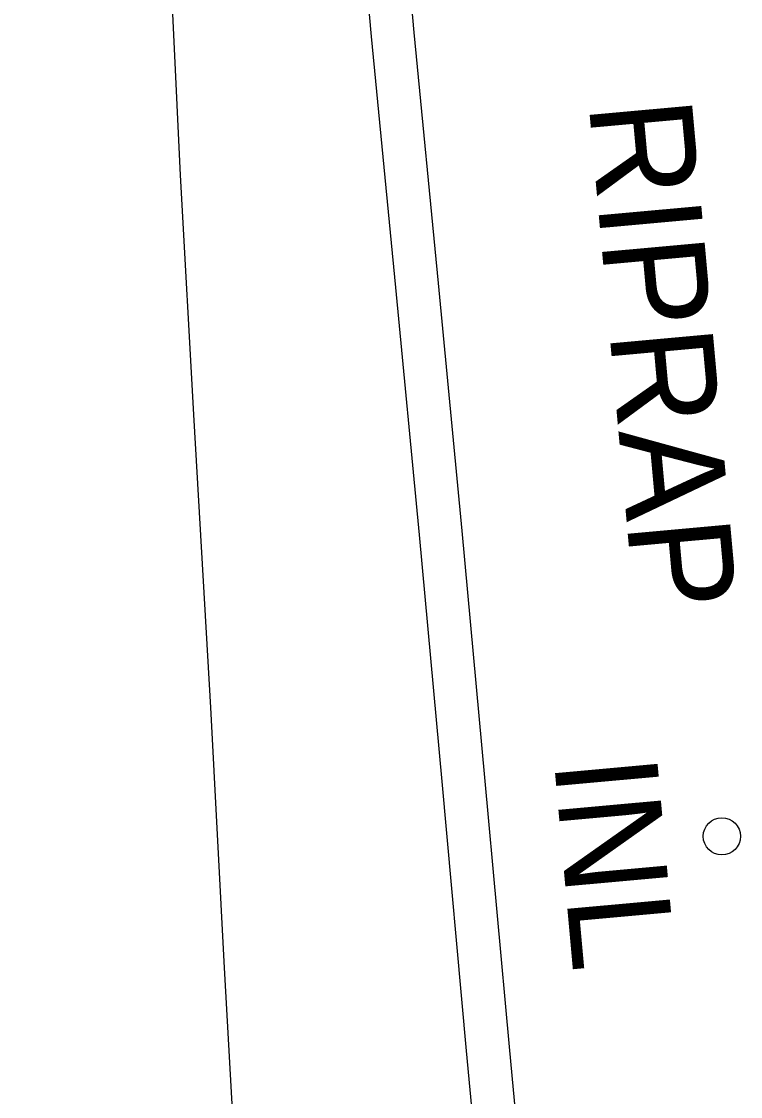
# Model space of a CAD drawing. Extents: x 588843 to 2552415, y 180129 to 269402.
# Drawn here: x 593548.5 to 593590.4, y 186350.4 to 186413 of the extents above; entities that cross this region are included whole.
import ezdxf

# ---------------------------------------------------------------- set-up
doc = ezdxf.new("R2010")
doc.units = 0
for name, color, linetype in [('E_DRN', 7, 'Continuous'), ('E_DRN_RipRap_Text', 7, 'Continuous'), ('E_DRN_Text', 7, 'Continuous'), ('E_RDWY', 7, 'Continuous'), ('E_RDWY_C_and_G', 7, 'Continuous')]:
    doc.layers.add(name, color=color, linetype=linetype)

# ---------------------------------------------------------------- blocks, each defined once
blk = doc.blocks.new('RIPRT')
at = {"layer": 'E_DRN_RipRap_Text'}
blk.add_text('RIPRAP', height=12, dxfattribs=at).set_placement((-0.14, -3.59))
blk = doc.blocks.new('INLT_31')
at = {"layer": 'E_DRN_Text'}
blk.add_text('INL', height=12, dxfattribs=at).set_placement((-11.03, -6))

msp = doc.modelspace()

# ---------------------------------------------------------------- linework, layer by layer
at = {"layer": 'E_DRN'}
msp.add_circle((593589.333, 186365.536), 1.084, dxfattribs=at)
at = {"layer": 'E_RDWY'}
msp.add_lwpolyline([(593561.96, 186224.676), (593562.625, 186237.198), (593562.987, 186254.101), (593563.164, 186265.97), (593563.156, 186282.172), (593562.993, 186297.061), (593562.654, 186310.789), (593561.87, 186326.197), (593561.299, 186340.943), (593560.344, 186357.874), (593559.555, 186373.055), (593558.571, 186389.784), (593557.788, 186404.079), (593556.999, 186420.474), (593555.896, 186439.915), (593554.657, 186461.333), (593553.577, 186478.292), (593552.478, 186499.15), (593551.303, 186517.604), (593549.872, 186540.672), (593548.519, 186560.853)], dxfattribs=at)
at = {"layer": 'E_RDWY_C_and_G'}
for points in [[(593584.19, 186223.013), (593584.492, 186240.702), (593584.737, 186258.114), (593584.426, 186274.323), (593583.154, 186288.273), (593581.612, 186303.774), (593580.27, 186317.979), (593578.908, 186332.387), (593576.949, 186353.264), (593575.512, 186368.964), (593574.2, 186383.346), (593572.812, 186397.78), (593571.403, 186412.392), (593569.995, 186428.244), (593568.016, 186449.374), (593566.302, 186467.461), (593564.244, 186487.276), (593562.726, 186503.865), (593561.382, 186519.184), (593559.814, 186538.179), (593557.873, 186557.161)], [(593581.691, 186223.093), (593581.992, 186240.741), (593582.237, 186258.108), (593581.928, 186274.185), (593580.666, 186288.036), (593579.124, 186303.532), (593577.782, 186317.744), (593576.419, 186332.153), (593574.46, 186353.033), (593573.023, 186368.737), (593571.711, 186383.113), (593570.324, 186397.541), (593568.914, 186412.162), (593567.505, 186428.017), (593565.527, 186449.14), (593563.814, 186467.214), (593561.756, 186487.033), (593560.236, 186503.641), (593558.891, 186518.972), (593557.324, 186537.956), (593555.382, 186556.953)]]:
    msp.add_lwpolyline(points, dxfattribs=at)

# ---------------------------------------------------------------- block references
at = {"layer": 'E_DRN_RipRap_Text', "xscale": 0.5, "yscale": 0.4999999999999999, "rotation": -84.81234540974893}
msp.add_blockref('RIPRT', (593583.362, 186408.344), dxfattribs=at)
at = {"layer": 'E_DRN_Text', "xscale": 0.5, "yscale": 0.4999999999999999, "rotation": -84.81234540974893}
msp.add_blockref('INLT_31', (593583.03, 186364.735), dxfattribs=at)

doc.saveas('drawing.dxf')
